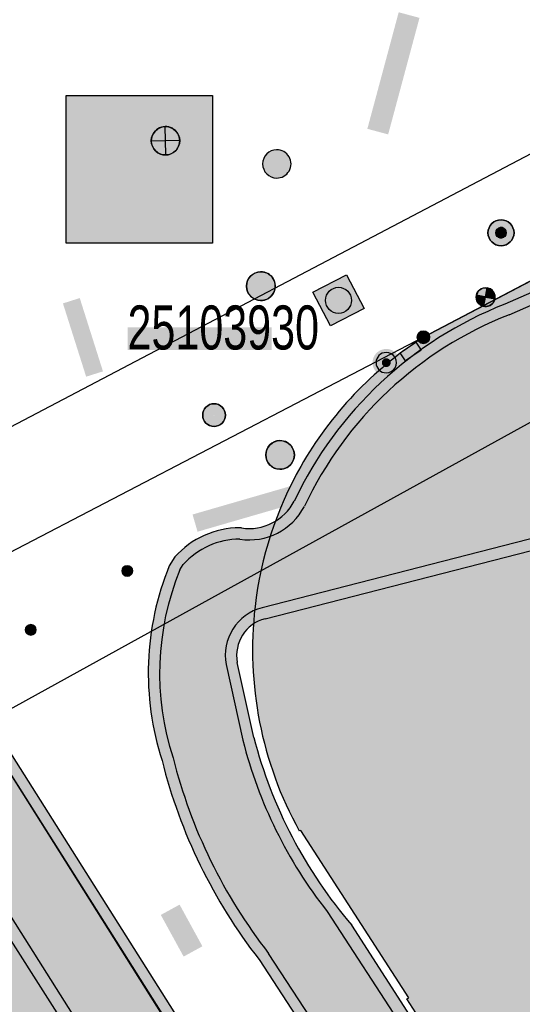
# Model space of a CAD drawing. Header units: metres. Extents: x 2695560 to 2696939, y 1260491 to 1262050.
# Tile 873 of 1005: x 2696329 to 2696342, y 1261561 to 1261587. Entities that reach past the tile are written whole.
import ezdxf

# ---------------------------------------------------------------- set-up
doc = ezdxf.new("R2010")
doc.units = ezdxf.units.M
doc.linetypes.add('AUSGEZOGEN', pattern=[0])
for name, color, linetype in [('XR$1$AV_Flächen (EO)', 7, 'AUSGEZOGEN'), ('XR$1$AV_Gebäudeflächen (BB)', 7, 'AUSGEZOGEN'), ('XR$1$AV_Gebäudeflächen ut.', 7, 'AUSGEZOGEN'), ('XR$1$AV_Grenzpunkte', 7, 'AUSGEZOGEN'), ('XR$1$AV_Höhenfixpunkt-Nr.', 7, 'AUSGEZOGEN'), ('XR$1$AV_Höhenfixpunkte', 7, 'AUSGEZOGEN'), ('XR$1$AV_Linien (BB)', 7, 'AUSGEZOGEN'), ('XR$1$AV_Linien (EO)', 7, 'AUSGEZOGEN'), ('XR$1$AW_LK_Schachtdeckel', 24, 'AUSGEZOGEN'), ('XR$1$EW_LK_Bauwerk', 1, 'AUSGEZOGEN'), ('XR$1$EW_LK_Bauwerk_FL_Linie_Punkt', 1, 'AUSGEZOGEN'), ('XR$1$EW_LK_Knoten', 1, 'AUSGEZOGEN'), ('XR$1$FM_LK_SW_TRASSEKNOTEN', 94, 'AUSGEZOGEN'), ('XR$1$Liegenschaftsgrenzen', 7, 'AUSGEZOGEN'), ('XR$1$PFAV', 255, 'AUSGEZOGEN'), ('XR$1$PFAW', 255, 'AUSGEZOGEN'), ('XR$1$PFEW', 255, 'AUSGEZOGEN'), ('XR$1$PFWFM', 255, 'AUSGEZOGEN'), ('XR$1$RAEW', 8, 'AUSGEZOGEN'), ('XR$1$RP_Abstandslinie', 7, 'AUSGEZOGEN')]:
    doc.layers.add(name, color=color, linetype=linetype)
doc.styles.add('ARIAL', font='arial.ttf')

# ---------------------------------------------------------------- blocks, each defined once
blk = doc.blocks.new('COMPLEXOBJECT_54')
at = {"layer": 'XR$1$AV_Linien (BB)', "color": 7, "linetype": 'AUSGEZOGEN', "transparency": 33554687}
blk.add_lwpolyline([(6341.692, 11556.149), (6338.445, 11561.198), (6338.495, 11561.23), (6335.648, 11565.644), (6335.601, 11565.638)], dxfattribs=at)
for centre, radius, start, end in [((6344.121, 11570.451), 9.748, 122.5234, 150.4248), ((6344.128, 11570.451), 9.754, 150.4479, 173.4913), ((6344.244, 11570.412), 9.874, 173.3391, 208.9119)]:
    blk.add_arc(centre, radius, start, end, dxfattribs=at)
blk = doc.blocks.new('COMPLEXOBJECT_578')
at = {"layer": 'XR$1$AV_Linien (BB)', "color": 7, "linetype": 'AUSGEZOGEN', "transparency": 33554687}
blk.add_line((6315.915, 11569.97), (6344.025, 11584.732), dxfattribs=at)
blk = doc.blocks.new('COMPLEXOBJECT_850')
at = {"layer": 'XR$1$AV_Flächen (EO)', "color": 7, "linetype": 'AUSGEZOGEN', "transparency": 33554687}
for p, q in [((6334.08, 11573.635), (6334.034, 11573.639)), ((6332.318, 11572.871), (6332.172, 11572.638)), ((6334.405, 11568.103), (6333.968, 11570.083))]:
    blk.add_line(p, q, dxfattribs=at)
for points in [[(6334.7, 11571.237), (6348.384, 11574.746), (6348.13, 11575.74), (6347.239, 11575.788), (6347.195, 11575.939), (6348.004, 11576.173), (6346.423, 11582.312), (6343.927, 11580.814), (6341.031, 11579.546)], [(6342.395, 11554.558), (6342.566, 11554.682), (6342.712, 11554.479), (6343.977, 11555.39), (6343.339, 11556.379), (6341.437, 11556.234), (6336.993, 11563.144)], [(6334.542, 11562.237), (6339.289, 11554.951), (6339.28, 11554.83)]]:
    blk.add_lwpolyline(points, dxfattribs=at)
for centre, radius, start, end in [((6344.824, 11569.92), 10.346, 111.5047, 154.6848), ((6334.282, 11574.959), 1.339, 261.3433, 332.6731), ((6334.041, 11571.322), 2.317, 90.1804, 138.0416), ((6339.14, 11569.801), 7.523, 157.8497, 197.8768), ((6334.949, 11570.27), 0.999, 104.4605, 190.7643), ((6346.3, 11571.156), 12.281, 194.3951, 220.7232), ((6345.761, 11570.959), 14.211, 194.1204, 217.8613)]:
    blk.add_arc(centre, radius, start, end, dxfattribs=at)
blk = doc.blocks.new('COMPLEXOBJECT_856')
at = {"layer": 'XR$1$AV_Flächen (EO)', "color": 7, "linetype": 'AUSGEZOGEN', "transparency": 33554687}
blk.add_lwpolyline([(6318.88, 11577.1), (6324.012, 11568.978), (6334.508, 11552.487), (6334.679, 11551.498), (6330.78, 11548.739), (6330.515, 11548.482)], dxfattribs=at)
blk = doc.blocks.new('COMPLEXOBJECT_1078')
at = {"layer": 'XR$1$AV_Linien (EO)', "color": 7, "linetype": 'AUSGEZOGEN', "transparency": 33554687}
for p, q in [((6332.449, 11572.525), (6332.541, 11572.671)), ((6333.673, 11570.027), (6334.114, 11568.029)), ((6336.34, 11563.507), (6341.186, 11556.07)), ((6339.54, 11555.115), (6334.793, 11562.4))]:
    blk.add_line(p, q, dxfattribs=at)
blk.add_lwpolyline([(6341.141, 11579.266), (6344.082, 11580.556), (6346.233, 11581.848), (6347.641, 11576.38), (6346.822, 11576.144), (6347.011, 11575.499), (6347.894, 11575.453), (6348.02, 11574.963), (6334.625, 11571.528)], dxfattribs=at)
for centre, radius, start, end in [((6344.819, 11569.924), 10.04, 111.4901, 154.7547), ((6334.284, 11574.956), 1.636, 261.2572, 332.7042), ((6334.042, 11571.32), 2.019, 90.1855, 137.9954), ((6339.145, 11569.801), 7.229, 157.8677, 198.0217), ((6334.951, 11570.269), 1.301, 104.5208, 190.7099), ((6345.814, 11570.98), 12.066, 194.154, 218.2644), ((6345.81, 11570.977), 13.962, 194.1471, 217.9042)]:
    blk.add_arc(centre, radius, start, end, dxfattribs=at)
blk = doc.blocks.new('COMPLEXOBJECT_1080')
at = {"layer": 'XR$1$AV_Linien (EO)', "color": 7, "linetype": 'AUSGEZOGEN', "transparency": 33554687}
blk.add_lwpolyline([(6330.681, 11548.224), (6330.954, 11548.494), (6335.006, 11551.362), (6334.793, 11552.597), (6322.504, 11572.062), (6319.875, 11576.226)], dxfattribs=at)
blk = doc.blocks.new('COMPLEXOBJECT_1412')
at = {"layer": 'XR$1$Liegenschaftsgrenzen', "color": 7, "linetype": 'AUSGEZOGEN', "transparency": 33554687}
blk.add_lwpolyline([(6355.58, 11587.43), (6346.54, 11582.7), (6338.88, 11578.67), (6325.194, 11571.542)], dxfattribs=at)
blk = doc.blocks.new('BAV15')
at = {"layer": 'XR$1$PFAV', "transparency": 33554687}
blk.add_hatch(color=7, dxfattribs=at).paths.add_polyline_path([(0.5, 0), (0.49, 0.101), (0.459, 0.197), (0.41, 0.286), (0.344, 0.362), (0.264, 0.424), (0.174, 0.469), (0.076, 0.494), (-0.025, 0.499), (-0.125, 0.484), (-0.22, 0.449), (-0.306, 0.395), (-0.379, 0.326), (-0.437, 0.243), (-0.477, 0.15), (-0.497, 0.051), (-0.497, -0.051), (-0.477, -0.15), (-0.437, -0.243), (-0.379, -0.326), (-0.306, -0.395), (-0.22, -0.449), (-0.125, -0.484), (-0.025, -0.499), (0.076, -0.494), (0.174, -0.469), (0.264, -0.424), (0.344, -0.362), (0.41, -0.286), (0.459, -0.197), (0.49, -0.101)])
at = {"color": 7, "transparency": 33554687}
for start, end in [(90, 270), (270, 90)]:
    blk.add_arc((0, 0), 0.5, start, end, dxfattribs=at)
at = {"layer": 'XR$1$PFAV', "transparency": 33554687}
blk.add_circle((0, 0), 0.5, dxfattribs=at)
blk = doc.blocks.new('BWAV6')
at = {"true_color": 0x000000, "transparency": 33554687}
blk.add_hatch(color=18, dxfattribs=at).paths.add_polyline_path([(0.217, 0), (0.213, 0.044), (0.199, 0.086), (0.178, 0.124), (0.15, 0.157), (0.115, 0.184), (0.075, 0.203), (0.033, 0.214), (-0.011, 0.217), (-0.054, 0.21), (-0.096, 0.195), (-0.133, 0.172), (-0.165, 0.141), (-0.19, 0.105), (-0.207, 0.065), (-0.216, 0.022), (-0.216, -0.022), (-0.207, -0.065), (-0.19, -0.105), (-0.165, -0.141), (-0.133, -0.172), (-0.096, -0.195), (-0.054, -0.21), (-0.011, -0.217), (0.033, -0.214), (0.075, -0.203), (0.115, -0.184), (0.15, -0.157), (0.178, -0.124), (0.199, -0.086), (0.213, -0.044)])
at = {"layer": 'XR$1$PFAV', "transparency": 33554687}
blk.add_hatch(color=7, dxfattribs=at).paths.add_polyline_path([(-0.014, 0.67), (-0.081, 0.665), (-0.147, 0.654), (-0.211, 0.636), (-0.274, 0.612), (-0.333, 0.581), (-0.39, 0.545), (-0.442, 0.503), (-0.49, 0.457), (-0.533, 0.405), (-0.571, 0.35), (-0.603, 0.291), (-0.629, 0.23), (-0.649, 0.166), (-0.662, 0.1), (-0.669, 0.033), (-0.669, -0.033), (-0.662, -0.1), (-0.649, -0.166), (-0.629, -0.23), (-0.603, -0.291), (-0.571, -0.35), (-0.533, -0.405), (-0.49, -0.457), (-0.442, -0.503), (-0.39, -0.545), (-0.333, -0.581), (-0.274, -0.612), (-0.211, -0.636), (-0.147, -0.654), (-0.081, -0.665), (-0.014, -0.67), (0.055, -0.668), (0.123, -0.659), (0.19, -0.643), (0.255, -0.62), (0.317, -0.59), (0.376, -0.555), (0.431, -0.513), (0.481, -0.466), (0.526, -0.415), (0.566, -0.359), (0.6, -0.299), (0.627, -0.236), (0.648, -0.17), (0.662, -0.103), (0.669, -0.034), (0.669, 0.034), (0.662, 0.103), (0.648, 0.17), (0.627, 0.236), (0.6, 0.299), (0.566, 0.359), (0.526, 0.415), (0.481, 0.466), (0.431, 0.513), (0.376, 0.555), (0.317, 0.59), (0.255, 0.62), (0.19, 0.643), (0.123, 0.659), (0.055, 0.668)])
at = {"color": 7, "transparency": 33554687}
for start, end in [(91.1948, 268.8052), (268.8052, 91.1948)]:
    blk.add_arc((0, 0), 0.5, start, end, dxfattribs=at)
blk = doc.blocks.new('COMPLEXOBJECT_1452')
at = {"layer": 'XR$1$RP_Abstandslinie', "color": 7, "linetype": 'AUSGEZOGEN', "transparency": 33554687}
blk.add_lwpolyline([(6354.15, 11583.29), (6333.29, 11571.78), (6312.28, 11560.19)], dxfattribs=at)
blk = doc.blocks.new('BAW2087')
at = {"lineweight": 25, "true_color": 0x000000, "transparency": 33554687}
h = blk.add_hatch(color=18, dxfattribs=at)
h.paths.add_polyline_path([(-0.5, 0.5), (-0.5, -0.5), (0.5, -0.5), (0.5, 0.5)])
h.paths.add_polyline_path([(0.337, -0.069), (0.316, -0.136), (0.282, -0.196), (0.237, -0.249), (0.182, -0.292), (0.119, -0.322), (0.052, -0.34), (-0.017, -0.343), (-0.086, -0.333), (-0.151, -0.309), (-0.21, -0.272), (-0.261, -0.224), (-0.301, -0.167), (-0.328, -0.103), (-0.342, -0.035), (-0.342, 0.035), (-0.328, 0.103), (-0.301, 0.167), (-0.261, 0.224), (-0.21, 0.272), (-0.151, 0.309), (-0.086, 0.333), (-0.017, 0.343), (0.052, 0.34), (0.119, 0.322), (0.182, 0.292), (0.237, 0.249), (0.282, 0.196), (0.316, 0.136), (0.337, 0.069), (0.344, 0)], flags=16)
at = {"layer": 'XR$1$PFAW', "lineweight": 25, "transparency": 33554687}
blk.add_hatch(color=7, dxfattribs=at).paths.add_polyline_path([(0.344, 0), (0.337, 0.069), (0.316, 0.136), (0.282, 0.196), (0.237, 0.249), (0.182, 0.292), (0.119, 0.322), (0.052, 0.34), (-0.017, 0.343), (-0.086, 0.333), (-0.151, 0.309), (-0.21, 0.272), (-0.261, 0.224), (-0.301, 0.167), (-0.328, 0.103), (-0.342, 0.035), (-0.342, -0.035), (-0.328, -0.103), (-0.301, -0.167), (-0.261, -0.224), (-0.21, -0.272), (-0.151, -0.309), (-0.086, -0.333), (-0.017, -0.343), (0.052, -0.34), (0.119, -0.322), (0.182, -0.292), (0.237, -0.249), (0.282, -0.196), (0.316, -0.136), (0.337, -0.069)])
at = {"lineweight": 25, "transparency": 33554687}
for p, q in [((-0.5, 0.5, 0.993), (0.5, 0.5, 0.993)), ((-0.5, -0.5, 0.993), (-0.5, 0.5, 0.993)), ((0.5, 0.5, 0.993), (0.5, -0.5, 0.993)), ((0.5, -0.5, 0.993), (-0.5, -0.5, 0.993))]:
    blk.add_line(p, q, dxfattribs=at)
blk.add_circle((0, 0), 0.344, dxfattribs=at)
at = {"layer": 'XR$1$PFAW', "lineweight": 25, "transparency": 33554687}
blk.add_line((-0.5, 0.5), (0.5, 0.5), dxfattribs=at)
at = {"layer": 'XR$1$PFAW', "color": 31, "lineweight": 25, "transparency": 33554687}
for p, q in [((-0.5, -0.5), (-0.5, 0.5)), ((0.5, 0.5), (0.5, -0.5)), ((0.5, -0.5), (-0.5, -0.5))]:
    blk.add_line(p, q, dxfattribs=at)
at = {"layer": 'XR$1$PFAW', "lineweight": 25, "transparency": 33554687}
blk.add_circle((0, 0), 0.344, dxfattribs=at)
blk = doc.blocks.new('BAW2088')
at = {"layer": 'XR$1$PFAW', "transparency": 33554687}
blk.add_hatch(color=253, dxfattribs=at).paths.add_polyline_path([(0.51, 0), (0.5, 0.101), (0.47, 0.197), (0.421, 0.286), (0.355, 0.362), (0.275, 0.424), (0.184, 0.469), (0.086, 0.494), (-0.015, 0.499), (-0.115, 0.484), (-0.21, 0.449), (-0.296, 0.395), (-0.369, 0.326), (-0.427, 0.243), (-0.467, 0.15), (-0.487, 0.051), (-0.487, -0.051), (-0.467, -0.15), (-0.427, -0.243), (-0.369, -0.326), (-0.296, -0.395), (-0.21, -0.449), (-0.115, -0.484), (-0.015, -0.499), (0.086, -0.494), (0.184, -0.469), (0.275, -0.424), (0.355, -0.362), (0.421, -0.286), (0.47, -0.197), (0.5, -0.101)])
at = {"transparency": 33554687}
for start, end in [(91.1948, 268.8052), (268.8052, 91.1948)]:
    blk.add_arc((0.01, 0), 0.5, start, end, dxfattribs=at)
at = {"layer": 'XR$1$PFAW', "transparency": 33554687}
blk.add_circle((0.01, 0), 0.5, dxfattribs=at)
blk = doc.blocks.new('BEW15')
at = {"layer": 'XR$1$PFEW', "transparency": 33554687}
h = blk.add_hatch(color=7, dxfattribs=at)
h.paths.add_polyline_path([(-0.5, 0), (-0.497, -0.05), (-0.489, -0.1), (-0.477, -0.15), (-0.459, -0.197), (-0.437, -0.242), (-0.41, -0.285), (-0.379, -0.326), (-0.344, -0.362), (-0.306, -0.395), (-0.264, -0.424), (-0.22, -0.449), (-0.173, -0.469), (-0.125, -0.484), (-0.075, -0.494), (-0.025, -0.499), (0.026, -0.499), (0.076, -0.494), (0.126, -0.484), (0.174, -0.469), (0.22, -0.449), (0.265, -0.424), (0.306, -0.395), (0.345, -0.362), (0.38, -0.326), (0.411, -0.285), (0.437, -0.242), (0.46, -0.197), (0.477, -0.15), (0.49, -0.1), (0.498, -0.05), (0.5, 0), (0.498, 0.051), (0.49, 0.101), (0.477, 0.15), (0.46, 0.197), (0.437, 0.243), (0.411, 0.286), (0.38, 0.326), (0.345, 0.363), (0.306, 0.396), (0.265, 0.424), (0.22, 0.449), (0.174, 0.469), (0.126, 0.484), (0.076, 0.494), (0.026, 0.5), (-0.025, 0.5), (-0.075, 0.494), (-0.125, 0.484), (-0.173, 0.469), (-0.22, 0.449), (-0.264, 0.424), (-0.306, 0.396), (-0.344, 0.363), (-0.379, 0.326), (-0.41, 0.286), (-0.437, 0.243), (-0.459, 0.197), (-0.477, 0.15), (-0.489, 0.101), (-0.497, 0.051)])
h.paths.add_polyline_path([(0.01, 0.001), (0.01, 0), (0.01, -0.001), (0.01, -0.002), (0.01, -0.003), (0.009, -0.004), (0.009, -0.005), (0.009, -0.006), (0.008, -0.006), (0.007, -0.007), (0.006, -0.008), (0.006, -0.008), (0.005, -0.009), (0.004, -0.009), (0.003, -0.01), (0.002, -0.01), (0.001, -0.01), (0, -0.01), (-0.001, -0.01), (-0.002, -0.01), (-0.003, -0.009), (-0.004, -0.009), (-0.005, -0.008), (-0.006, -0.008), (-0.007, -0.007), (-0.007, -0.006), (-0.008, -0.006), (-0.008, -0.005), (-0.009, -0.004), (-0.009, -0.003), (-0.009, -0.002), (-0.01, -0.001), (-0.01, 0), (-0.01, 0.001), (-0.009, 0.002), (-0.009, 0.003), (-0.009, 0.004), (-0.008, 0.005), (-0.008, 0.006), (-0.007, 0.007), (-0.007, 0.007), (-0.006, 0.008), (-0.005, 0.009), (-0.004, 0.009), (-0.003, 0.01), (-0.002, 0.01), (-0.001, 0.01), (0, 0.01), (0.001, 0.01), (0.002, 0.01), (0.003, 0.01), (0.004, 0.01), (0.005, 0.009), (0.006, 0.009), (0.006, 0.008), (0.007, 0.007), (0.008, 0.007), (0.009, 0.006), (0.009, 0.005), (0.009, 0.004), (0.01, 0.003), (0.01, 0.002)], flags=16)
at = {"color": 1, "transparency": 33554687}
for start, end in [(0, 180), (180, 0)]:
    blk.add_arc((0, 0), 0.5, start, end, dxfattribs=at)
at = {"layer": 'XR$1$PFEW', "transparency": 33554687}
blk.add_circle((0, 0), 0.5, dxfattribs=at)
blk = doc.blocks.new('BEWLP2574')
at = {"layer": 'XR$1$PFEW', "transparency": 33554687}
blk.add_hatch(color=7, dxfattribs=at).paths.add_polyline_path([(-0.5, 0), (-0.497, -0.051), (-0.489, -0.101), (-0.477, -0.15), (-0.459, -0.198), (-0.437, -0.243), (-0.41, -0.286), (-0.379, -0.326), (-0.344, -0.363), (-0.306, -0.396), (-0.264, -0.425), (-0.22, -0.449), (-0.173, -0.469), (-0.125, -0.485), (-0.075, -0.495), (-0.025, -0.5), (0.026, -0.5), (0.076, -0.495), (0.126, -0.485), (0.174, -0.469), (0.221, -0.449), (0.265, -0.425), (0.306, -0.396), (0.345, -0.363), (0.38, -0.326), (0.411, -0.286), (0.437, -0.243), (0.46, -0.198), (0.477, -0.15), (0.49, -0.101), (0.498, -0.051), (0.5, 0), (0.498, 0.05), (0.49, 0.1), (0.477, 0.149), (0.46, 0.197), (0.437, 0.242), (0.411, 0.285), (0.38, 0.325), (0.345, 0.362), (0.306, 0.395), (0.265, 0.424), (0.221, 0.448), (0.174, 0.468), (0.126, 0.484), (0.076, 0.494), (0.026, 0.499), (-0.025, 0.499), (-0.075, 0.494), (-0.125, 0.484), (-0.173, 0.468), (-0.22, 0.448), (-0.264, 0.424), (-0.306, 0.395), (-0.344, 0.362), (-0.379, 0.325), (-0.41, 0.285), (-0.437, 0.242), (-0.459, 0.197), (-0.477, 0.149), (-0.489, 0.1), (-0.497, 0.05)])
at = {"color": 1, "transparency": 33554687}
for start, end in [(90, 180), (0, 90), (180, 270), (270, 0)]:
    blk.add_arc((0, 0), 0.5, start, end, dxfattribs=at)
at = {"layer": 'XR$1$PFEW', "transparency": 33554687}
blk.add_circle((0, 0), 0.5, dxfattribs=at)
blk = doc.blocks.new('BEWLP2561')
at = {"layer": 'XR$1$PFEW', "transparency": 33554687}
blk.add_hatch(color=7, dxfattribs=at).paths.add_polyline_path([(0.488, 0), (0.478, 0.101), (0.448, 0.197), (0.399, 0.286), (0.333, 0.362), (0.253, 0.424), (0.162, 0.469), (0.064, 0.494), (-0.037, 0.499), (-0.137, 0.484), (-0.232, 0.449), (-0.318, 0.395), (-0.391, 0.326), (-0.449, 0.243), (-0.489, 0.15), (-0.509, 0.051), (-0.509, -0.051), (-0.489, -0.15), (-0.449, -0.243), (-0.391, -0.326), (-0.318, -0.395), (-0.232, -0.449), (-0.137, -0.484), (-0.037, -0.499), (0.064, -0.494), (0.162, -0.469), (0.253, -0.424), (0.333, -0.362), (0.399, -0.286), (0.448, -0.197), (0.478, -0.101)])
at = {"layer": 'XR$1$RAEW', "transparency": 33554687}
for points in [[(-0.324, -0.38), (-0.009, 0.003), (-0.38, 0.325), (-0.396, 0.305), (-0.411, 0.285), (-0.425, 0.263), (-0.438, 0.242), (-0.449, 0.219), (-0.46, 0.196), (-0.469, 0.172), (-0.477, 0.148), (-0.484, 0.124), (-0.49, 0.099), (-0.494, 0.074), (-0.497, 0.049), (-0.499, 0.024), (-0.5, -0.001), (-0.499, -0.027), (-0.497, -0.052), (-0.494, -0.077), (-0.489, -0.102), (-0.484, -0.127), (-0.477, -0.151), (-0.468, -0.175), (-0.459, -0.198), (-0.448, -0.221), (-0.436, -0.244), (-0.423, -0.266), (-0.409, -0.287), (-0.394, -0.307), (-0.378, -0.327), (-0.361, -0.346), (-0.343, -0.363)], [(0.306, 0.386), (0, 0), (0.381, -0.325), (0.397, -0.305), (0.411, -0.284), (0.425, -0.262), (0.438, -0.24), (0.449, -0.217), (0.459, -0.193), (0.468, -0.169), (0.476, -0.144), (0.483, -0.12), (0.488, -0.094), (0.492, -0.069), (0.494, -0.043), (0.495, -0.018), (0.495, 0.008), (0.494, 0.034), (0.491, 0.059), (0.487, 0.084), (0.482, 0.11), (0.475, 0.134), (0.468, 0.159), (0.459, 0.183), (0.448, 0.206), (0.437, 0.229), (0.424, 0.252), (0.41, 0.273), (0.395, 0.294), (0.379, 0.314), (0.362, 0.334), (0.345, 0.352), (0.326, 0.37)]]:
    blk.add_hatch(color=1, dxfattribs=at).paths.add_polyline_path(points)
at = {"color": 1, "transparency": 33554687}
for p, q in [((0.381, -0.325), (-0.38, 0.325)), ((-0.324, -0.38), (0.306, 0.386))]:
    blk.add_line(p, q, dxfattribs=at)
for start, end in [(91.3809, 268.6191), (268.6191, 91.3809)]:
    blk.add_arc((0, 0), 0.5, start, end, dxfattribs=at)
at = {"layer": 'XR$1$PFEW', "transparency": 33554687}
blk.add_circle((-0.012, 0, -0.993), 0.5, dxfattribs=at)
at = {"layer": 'XR$1$RAEW', "color": 1, "transparency": 33554687}
for points in [[(-0.324, -0.38), (-0.009, 0.003), (-0.38, 0.325)], [(0.306, 0.386), (0, 0), (0.381, -0.325)]]:
    blk.add_lwpolyline(points, dxfattribs=at)
for centre, start, end in [((0, 0), 139.4821, 229.5111), ((-0.004, -0.006), 320.3659, 51.6348)]:
    blk.add_arc(centre, 0.5, start, end, dxfattribs=at)
blk = doc.blocks.new('BEWLP2549_S')
at = {"layer": 'XR$1$PFEW', "transparency": 33554687}
blk.add_hatch(color=7, dxfattribs=at).paths.add_polyline_path([(0.5, 0), (0.49, 0.101), (0.459, 0.197), (0.41, 0.286), (0.344, 0.362), (0.264, 0.424), (0.174, 0.469), (0.076, 0.494), (-0.025, 0.499), (-0.125, 0.484), (-0.22, 0.449), (-0.306, 0.395), (-0.379, 0.326), (-0.437, 0.243), (-0.477, 0.15), (-0.497, 0.051), (-0.497, -0.051), (-0.477, -0.15), (-0.437, -0.243), (-0.379, -0.326), (-0.306, -0.395), (-0.22, -0.449), (-0.125, -0.484), (-0.025, -0.499), (0.076, -0.494), (0.174, -0.469), (0.264, -0.424), (0.344, -0.362), (0.41, -0.286), (0.459, -0.197), (0.49, -0.101)])
at = {"color": 1, "transparency": 33554687}
for p, q in [((0.354, -0.354), (-0.354, 0.354)), ((-0.354, -0.354), (0.354, 0.354))]:
    blk.add_line(p, q, dxfattribs=at)
for start, end in [(91.3809, 268.6191), (268.6191, 91.3809)]:
    blk.add_arc((0, 0), 0.5, start, end, dxfattribs=at)
at = {"layer": 'XR$1$PFEW', "transparency": 33554687}
blk.add_circle((0, 0), 0.5, dxfattribs=at)
blk = doc.blocks.new('BEW957')
at = {"layer": 'XR$1$RAEW', "transparency": 33554687}
blk.add_hatch(color=1, dxfattribs=at).paths.add_polyline_path([(-0.5, 0), (-0.497, -0.051), (-0.49, -0.101), (-0.477, -0.15), (-0.459, -0.197), (-0.437, -0.243), (-0.41, -0.286), (-0.379, -0.326), (-0.344, -0.362), (-0.306, -0.395), (-0.264, -0.424), (-0.22, -0.449), (-0.174, -0.469), (-0.125, -0.484), (-0.076, -0.494), (-0.025, -0.499), (0.025, -0.499), (0.076, -0.494), (0.125, -0.484), (0.174, -0.469), (0.22, -0.449), (0.264, -0.424), (0.306, -0.395), (0.344, -0.362), (0.379, -0.326), (0.41, -0.286), (0.437, -0.243), (0.459, -0.197), (0.477, -0.15), (0.49, -0.101), (0.497, -0.051), (0.5, 0), (0.497, 0.051), (0.49, 0.101), (0.477, 0.15), (0.459, 0.197), (0.437, 0.243), (0.41, 0.286), (0.379, 0.326), (0.344, 0.362), (0.306, 0.395), (0.264, 0.424), (0.22, 0.449), (0.174, 0.469), (0.125, 0.484), (0.076, 0.494), (0.025, 0.499), (-0.025, 0.499), (-0.076, 0.494), (-0.125, 0.484), (-0.174, 0.469), (-0.22, 0.449), (-0.264, 0.424), (-0.306, 0.395), (-0.344, 0.362), (-0.379, 0.326), (-0.41, 0.286), (-0.437, 0.243), (-0.459, 0.197), (-0.477, 0.15), (-0.49, 0.101), (-0.497, 0.051)])
at = {"color": 1, "transparency": 33554687}
for start, end in [(90, 180), (180, 270), (0, 90), (270, 0)]:
    blk.add_arc((0, 0), 0.5, start, end, dxfattribs=at)
at = {"layer": 'XR$1$RAEW', "color": 1, "transparency": 33554687}
blk.add_circle((0, 0), 0.5, dxfattribs=at)
blk = doc.blocks.new('BEWLP2514')
at = {"layer": 'XR$1$PFEW', "transparency": 33554687}
blk.add_hatch(color=7, dxfattribs=at).paths.add_polyline_path([(0.5, 0), (-0.5, 0), (-0.5, -0.5), (0.5, -0.5)])
at = {"color": 1, "transparency": 33554687}
blk.add_lwpolyline([(-0.5, 0), (0.5, 0), (0.5, -0.5), (-0.5, -0.5), (-0.5, 0)], close=True, dxfattribs=at)
at = {"layer": 'XR$1$PFEW', "transparency": 33554687}
for p, q in [((-0.5, -0.5), (-0.5, 0)), ((-0.5, 0), (0.5, 0)), ((0.5, 0), (0.5, -0.5)), ((0.5, -0.5), (-0.5, -0.5))]:
    blk.add_line(p, q, dxfattribs=at)
blk = doc.blocks.new('BWFM2')
at = {"layer": 'XR$1$PFWFM', "transparency": 33554687}
blk.add_hatch(color=7, dxfattribs=at).paths.add_polyline_path([(0, 0.5), (-0.05, 0.496), (-0.099, 0.488), (-0.147, 0.474), (-0.194, 0.456), (-0.238, 0.434), (-0.28, 0.407), (-0.32, 0.376), (-0.355, 0.341), (-0.388, 0.303), (-0.416, 0.261), (-0.44, 0.217), (-0.459, 0.171), (-0.474, 0.124), (-0.484, 0.075), (-0.489, 0.025), (-0.489, -0.025), (-0.484, -0.075), (-0.474, -0.124), (-0.459, -0.171), (-0.44, -0.217), (-0.416, -0.261), (-0.388, -0.303), (-0.355, -0.341), (-0.32, -0.376), (-0.28, -0.407), (-0.238, -0.434), (-0.194, -0.456), (-0.147, -0.474), (-0.099, -0.488), (-0.05, -0.496), (0, -0.5), (0.051, -0.498), (0.102, -0.492), (0.152, -0.48), (0.2, -0.462), (0.247, -0.441), (0.291, -0.414), (0.332, -0.383), (0.369, -0.348), (0.403, -0.309), (0.433, -0.268), (0.458, -0.223), (0.478, -0.176), (0.494, -0.127), (0.505, -0.077), (0.51, -0.026), (0.51, 0.026), (0.505, 0.077), (0.494, 0.127), (0.478, 0.176), (0.458, 0.223), (0.433, 0.268), (0.403, 0.309), (0.369, 0.348), (0.332, 0.383), (0.291, 0.414), (0.247, 0.441), (0.2, 0.462), (0.152, 0.48), (0.102, 0.492), (0.051, 0.498)])
at = {"color": 94, "transparency": 33554687}
for start, end in [(91.1948, 268.8052), (268.8052, 91.1948)]:
    blk.add_arc((0.01, 0), 0.5, start, end, dxfattribs=at)

msp = doc.modelspace()

# ---------------------------------------------------------------- hatches: boundary and pattern name
at = {"transparency": 33554687}
for points in [[(2696338.371, 1261583.986), (2696338.92, 1261583.838), (2696339.747, 1261586.916), (2696339.198, 1261587.064)], [(2696330.421, 1261584.863), (2696330.421, 1261580.962), (2696334.284, 1261580.962), (2696334.284, 1261584.863)], [(2696330.778, 1261579.516), (2696330.334, 1261579.375), (2696330.947, 1261577.44), (2696331.391, 1261577.58)], [(2696332.039, 1261578.745), (2696332.039, 1261578.142), (2696335.842, 1261578.142), (2696335.842, 1261578.745)], [(2696333.756, 1261573.8), (2696333.888, 1261573.346), (2696336.579, 1261574.126), (2696336.448, 1261574.58)], [(2696333.414, 1261563.497), (2696332.918, 1261563.225), (2696333.52, 1261562.125), (2696334.016, 1261562.397)]]:
    msp.add_hatch(color=7, dxfattribs=at).paths.add_polyline_path(points)
at = {"layer": 'XR$1$AV_Gebäudeflächen (BB)', "true_color": 0xd2d2d2, "transparency": 33554687}
msp.add_hatch(color=254, dxfattribs=at).paths.add_polyline_path([(2696339.85, 1261578.48), (2696339.722, 1261578.397), (2696339.594, 1261578.311), (2696339.469, 1261578.224), (2696339.344, 1261578.135), (2696339.221, 1261578.043), (2696339.1, 1261577.95), (2696338.98, 1261577.855), (2696338.861, 1261577.758), (2696338.744, 1261577.659), (2696338.629, 1261577.559), (2696338.515, 1261577.456), (2696338.403, 1261577.352), (2696338.292, 1261577.246), (2696338.183, 1261577.139), (2696338.076, 1261577.029), (2696337.971, 1261576.918), (2696337.867, 1261576.806), (2696337.765, 1261576.691), (2696337.665, 1261576.575), (2696337.567, 1261576.458), (2696337.47, 1261576.339), (2696337.376, 1261576.219), (2696337.283, 1261576.097), (2696337.192, 1261575.973), (2696337.103, 1261575.849), (2696337.017, 1261575.722), (2696336.932, 1261575.595), (2696336.849, 1261575.466), (2696336.768, 1261575.336), (2696336.69, 1261575.205), (2696336.613, 1261575.072), (2696336.551, 1261574.962), (2696336.491, 1261574.85), (2696336.432, 1261574.738), (2696336.375, 1261574.625), (2696336.319, 1261574.512), (2696336.265, 1261574.398), (2696336.212, 1261574.283), (2696336.16, 1261574.167), (2696336.11, 1261574.051), (2696336.062, 1261573.934), (2696336.015, 1261573.816), (2696335.97, 1261573.698), (2696335.926, 1261573.58), (2696335.884, 1261573.46), (2696335.843, 1261573.34), (2696335.804, 1261573.22), (2696335.766, 1261573.099), (2696335.73, 1261572.978), (2696335.696, 1261572.856), (2696335.663, 1261572.734), (2696335.631, 1261572.611), (2696335.602, 1261572.488), (2696335.574, 1261572.365), (2696335.547, 1261572.241), (2696335.522, 1261572.117), (2696335.499, 1261571.993), (2696335.477, 1261571.868), (2696335.457, 1261571.743), (2696335.439, 1261571.618), (2696335.422, 1261571.493), (2696335.407, 1261571.367), (2696335.386, 1261571.17), (2696335.369, 1261570.973), (2696335.356, 1261570.776), (2696335.347, 1261570.578), (2696335.342, 1261570.381), (2696335.34, 1261570.183), (2696335.343, 1261569.985), (2696335.35, 1261569.788), (2696335.361, 1261569.59), (2696335.375, 1261569.393), (2696335.394, 1261569.196), (2696335.416, 1261569), (2696335.443, 1261568.804), (2696335.473, 1261568.608), (2696335.507, 1261568.414), (2696335.545, 1261568.22), (2696335.588, 1261568.026), (2696335.633, 1261567.834), (2696335.683, 1261567.643), (2696335.737, 1261567.452), (2696335.794, 1261567.263), (2696335.855, 1261567.075), (2696335.92, 1261566.888), (2696335.989, 1261566.703), (2696336.061, 1261566.519), (2696336.137, 1261566.336), (2696336.217, 1261566.155), (2696336.3, 1261565.976), (2696336.387, 1261565.798), (2696336.477, 1261565.622), (2696336.571, 1261565.448), (2696336.618, 1261565.454), (2696339.465, 1261561.04), (2696339.415, 1261561.008), (2696342.662, 1261555.959), (2696368.21, 1261561.866), (2696369.364, 1261562.132), (2696369.552, 1261562.176), (2696370.726, 1261562.447), (2696377.066, 1261563.913), (2696376.177, 1261567.623), (2696374.586, 1261574.395), (2696374.108, 1261574.283), (2696370.836, 1261588.291), (2696354.745, 1261584.522), (2696354.511, 1261584.457), (2696348.473, 1261582.778), (2696347.51, 1261582.51)])
at = {"layer": 'XR$1$AV_Gebäudeflächen ut.', "true_color": 0xf5f5f5, "transparency": 33554687}
for points in [[(2696338.108, 1261553.002), (2696326.418, 1261571.512), (2696320.898, 1261580.26), (2696306.122, 1261589.809), (2696302.009, 1261592.289), (2696301.848, 1261592.036), (2696300.849, 1261590.468), (2696300.761, 1261590.331), (2696304.213, 1261588.112), (2696315.653, 1261580.76), (2696315.808, 1261580.659), (2696315.961, 1261580.557), (2696316.114, 1261580.453), (2696316.265, 1261580.347), (2696316.415, 1261580.239), (2696316.564, 1261580.13), (2696316.712, 1261580.019), (2696316.858, 1261579.907), (2696317.003, 1261579.793), (2696317.147, 1261579.678), (2696317.29, 1261579.56), (2696317.431, 1261579.442), (2696317.571, 1261579.321), (2696317.71, 1261579.2), (2696317.848, 1261579.076), (2696317.984, 1261578.952), (2696318.118, 1261578.825), (2696318.252, 1261578.698), (2696318.383, 1261578.568), (2696318.514, 1261578.438), (2696318.643, 1261578.306), (2696318.77, 1261578.172), (2696318.896, 1261578.037), (2696319.021, 1261577.901), (2696319.144, 1261577.763), (2696319.266, 1261577.624), (2696319.386, 1261577.484), (2696319.504, 1261577.342), (2696319.621, 1261577.2), (2696319.736, 1261577.055), (2696319.85, 1261576.91), (2696324.982, 1261568.788), (2696335.478, 1261552.297), (2696335.649, 1261551.308), (2696331.75, 1261548.549), (2696331.485, 1261548.292), (2696331.651, 1261548.034), (2696332.399, 1261546.875), (2696332.567, 1261546.617), (2696333.183, 1261547.269), (2696338.832, 1261551.267), (2696338.672, 1261551.521), (2696337.985, 1261552.612), (2696337.834, 1261552.873)], [(2696331.53, 1261548.223), (2696331.981, 1261547.521), (2696335.271, 1261549.638), (2696336.18, 1261548.226), (2696335.184, 1261552.759), (2696324.982, 1261568.788), (2696319.85, 1261576.91), (2696319.736, 1261577.055), (2696319.621, 1261577.2), (2696319.504, 1261577.342), (2696319.386, 1261577.484), (2696319.266, 1261577.624), (2696319.144, 1261577.763), (2696319.021, 1261577.901), (2696318.896, 1261578.037), (2696318.77, 1261578.172), (2696318.643, 1261578.306), (2696318.514, 1261578.438), (2696318.383, 1261578.568), (2696318.252, 1261578.698), (2696318.118, 1261578.825), (2696317.984, 1261578.952), (2696317.848, 1261579.076), (2696317.71, 1261579.2), (2696317.571, 1261579.321), (2696317.431, 1261579.442), (2696317.29, 1261579.56), (2696317.147, 1261579.678), (2696317.003, 1261579.793), (2696316.858, 1261579.907), (2696316.712, 1261580.019), (2696316.564, 1261580.13), (2696316.415, 1261580.239), (2696316.265, 1261580.347), (2696316.114, 1261580.453), (2696315.961, 1261580.557), (2696315.808, 1261580.659), (2696315.653, 1261580.76), (2696300.761, 1261590.331), (2696298.527, 1261586.82), (2696297.075, 1261584.536), (2696303.85, 1261580.234), (2696305.248, 1261582.404), (2696313.08, 1261577.354), (2696314.884, 1261575.981), (2696316.452, 1261574.344), (2696331.281, 1261551.086), (2696331.335, 1261551.005), (2696331.386, 1261550.923), (2696331.434, 1261550.839), (2696331.48, 1261550.753), (2696331.522, 1261550.666), (2696331.562, 1261550.577), (2696331.599, 1261550.488), (2696331.632, 1261550.397), (2696331.663, 1261550.305), (2696331.69, 1261550.212), (2696331.715, 1261550.118), (2696331.736, 1261550.023), (2696331.754, 1261549.928), (2696331.769, 1261549.832), (2696331.78, 1261549.736), (2696331.789, 1261549.639), (2696331.794, 1261549.542), (2696331.796, 1261549.445), (2696331.795, 1261549.348), (2696331.79, 1261549.252), (2696331.782, 1261549.155), (2696331.771, 1261549.058), (2696331.757, 1261548.963), (2696331.74, 1261548.867), (2696331.719, 1261548.772), (2696331.695, 1261548.678), (2696331.668, 1261548.585), (2696331.638, 1261548.493), (2696331.605, 1261548.402), (2696331.569, 1261548.312)], [(2696337.834, 1261552.873), (2696337.996, 1261552.617), (2696338.672, 1261551.521), (2696338.832, 1261551.267), (2696340.325, 1261552.324), (2696340.329, 1261552.327), (2696340.333, 1261552.329), (2696340.338, 1261552.332), (2696340.342, 1261552.334), (2696340.347, 1261552.336), (2696340.351, 1261552.337), (2696340.356, 1261552.339), (2696340.361, 1261552.34), (2696340.366, 1261552.341), (2696340.371, 1261552.341), (2696340.376, 1261552.342), (2696340.38, 1261552.342), (2696340.385, 1261552.342), (2696340.39, 1261552.342), (2696340.395, 1261552.341), (2696340.4, 1261552.341), (2696340.405, 1261552.34), (2696340.41, 1261552.338), (2696340.414, 1261552.337), (2696340.419, 1261552.335), (2696340.424, 1261552.333), (2696340.428, 1261552.331), (2696340.432, 1261552.329), (2696340.437, 1261552.326), (2696340.441, 1261552.324), (2696340.445, 1261552.321), (2696340.449, 1261552.317), (2696340.452, 1261552.314), (2696340.456, 1261552.311), (2696340.459, 1261552.307), (2696340.462, 1261552.303), (2696340.794, 1261551.869), (2696341.612, 1261552.363), (2696341.616, 1261552.365), (2696341.62, 1261552.368), (2696341.625, 1261552.37), (2696341.629, 1261552.371), (2696341.634, 1261552.373), (2696341.638, 1261552.374), (2696341.643, 1261552.376), (2696341.648, 1261552.377), (2696341.653, 1261552.377), (2696341.657, 1261552.378), (2696341.662, 1261552.378), (2696341.667, 1261552.378), (2696341.672, 1261552.378), (2696341.676, 1261552.377), (2696341.681, 1261552.377), (2696341.686, 1261552.376), (2696341.691, 1261552.374), (2696341.695, 1261552.373), (2696341.7, 1261552.371), (2696341.704, 1261552.37), (2696341.709, 1261552.368), (2696341.713, 1261552.365), (2696341.717, 1261552.363), (2696341.721, 1261552.36), (2696341.725, 1261552.358), (2696341.729, 1261552.355), (2696341.732, 1261552.351), (2696341.736, 1261552.348), (2696341.739, 1261552.344), (2696341.742, 1261552.341), (2696341.745, 1261552.337), (2696341.772, 1261552.301), (2696343.681, 1261553.682), (2696343.664, 1261553.7), (2696343.648, 1261553.719), (2696343.632, 1261553.738), (2696343.617, 1261553.757), (2696343.601, 1261553.777), (2696343.587, 1261553.797), (2696343.572, 1261553.817), (2696343.559, 1261553.838), (2696343.545, 1261553.858), (2696343.532, 1261553.879), (2696343.519, 1261553.901), (2696343.507, 1261553.922), (2696343.495, 1261553.944), (2696343.484, 1261553.966), (2696343.473, 1261553.988), (2696343.463, 1261554.011), (2696343.453, 1261554.034), (2696343.444, 1261554.057), (2696343.435, 1261554.08), (2696343.426, 1261554.103), (2696343.418, 1261554.126), (2696343.411, 1261554.15), (2696343.404, 1261554.174), (2696343.397, 1261554.198), (2696343.391, 1261554.222), (2696343.385, 1261554.246), (2696343.38, 1261554.27), (2696343.376, 1261554.294), (2696343.372, 1261554.319), (2696343.368, 1261554.343), (2696343.365, 1261554.368), (2696343.536, 1261554.492), (2696343.682, 1261554.289), (2696344.947, 1261555.2), (2696344.309, 1261556.189), (2696342.407, 1261556.044), (2696337.963, 1261562.954), (2696337.845, 1261563.093), (2696337.73, 1261563.233), (2696337.616, 1261563.376), (2696337.505, 1261563.52), (2696337.395, 1261563.665), (2696337.288, 1261563.812), (2696337.183, 1261563.961), (2696337.08, 1261564.111), (2696336.98, 1261564.263), (2696336.882, 1261564.416), (2696336.786, 1261564.571), (2696336.692, 1261564.727), (2696336.601, 1261564.885), (2696336.512, 1261565.044), (2696336.425, 1261565.204), (2696336.341, 1261565.365), (2696336.259, 1261565.528), (2696336.18, 1261565.691), (2696336.103, 1261565.856), (2696336.028, 1261566.023), (2696335.956, 1261566.19), (2696335.887, 1261566.358), (2696335.82, 1261566.527), (2696335.755, 1261566.697), (2696335.693, 1261566.869), (2696335.634, 1261567.041), (2696335.577, 1261567.213), (2696335.522, 1261567.387), (2696335.471, 1261567.562), (2696335.422, 1261567.737), (2696335.375, 1261567.913), (2696334.938, 1261569.893), (2696334.93, 1261569.941), (2696334.925, 1261569.989), (2696334.921, 1261570.038), (2696334.92, 1261570.086), (2696334.922, 1261570.135), (2696334.926, 1261570.183), (2696334.932, 1261570.231), (2696334.941, 1261570.279), (2696334.951, 1261570.326), (2696334.964, 1261570.373), (2696334.98, 1261570.419), (2696334.997, 1261570.464), (2696335.017, 1261570.509), (2696335.039, 1261570.552), (2696335.063, 1261570.594), (2696335.089, 1261570.635), (2696335.117, 1261570.675), (2696335.147, 1261570.713), (2696335.179, 1261570.75), (2696335.212, 1261570.785), (2696335.247, 1261570.819), (2696335.284, 1261570.85), (2696335.322, 1261570.88), (2696335.362, 1261570.908), (2696335.402, 1261570.934), (2696335.445, 1261570.959), (2696335.488, 1261570.981), (2696335.532, 1261571.001), (2696335.577, 1261571.018), (2696335.623, 1261571.034), (2696335.67, 1261571.047), (2696349.354, 1261574.556), (2696349.1, 1261575.55), (2696348.209, 1261575.598), (2696348.165, 1261575.749), (2696348.974, 1261575.983), (2696347.393, 1261582.122), (2696344.897, 1261580.624), (2696342.001, 1261579.356), (2696341.768, 1261579.261), (2696341.538, 1261579.16), (2696341.31, 1261579.054), (2696341.084, 1261578.942), (2696340.862, 1261578.825), (2696340.642, 1261578.703), (2696340.426, 1261578.575), (2696340.212, 1261578.442), (2696340.002, 1261578.303), (2696339.795, 1261578.16), (2696339.592, 1261578.012), (2696339.393, 1261577.858), (2696339.197, 1261577.7), (2696339.005, 1261577.538), (2696338.817, 1261577.37), (2696338.634, 1261577.199), (2696338.454, 1261577.022), (2696338.279, 1261576.842), (2696338.109, 1261576.657), (2696337.942, 1261576.468), (2696337.781, 1261576.275), (2696337.624, 1261576.079), (2696337.472, 1261575.878), (2696337.325, 1261575.674), (2696337.183, 1261575.466), (2696337.046, 1261575.255), (2696336.915, 1261575.041), (2696336.788, 1261574.824), (2696336.667, 1261574.603), (2696336.551, 1261574.38), (2696336.441, 1261574.154), (2696336.415, 1261574.107), (2696336.388, 1261574.061), (2696336.359, 1261574.015), (2696336.327, 1261573.972), (2696336.295, 1261573.929), (2696336.26, 1261573.888), (2696336.224, 1261573.848), (2696336.186, 1261573.81), (2696336.147, 1261573.773), (2696336.106, 1261573.738), (2696336.064, 1261573.704), (2696336.021, 1261573.673), (2696335.976, 1261573.643), (2696335.93, 1261573.615), (2696335.883, 1261573.588), (2696335.835, 1261573.564), (2696335.787, 1261573.541), (2696335.737, 1261573.521), (2696335.686, 1261573.502), (2696335.635, 1261573.486), (2696335.583, 1261573.472), (2696335.531, 1261573.459), (2696335.478, 1261573.449), (2696335.425, 1261573.441), (2696335.372, 1261573.435), (2696335.318, 1261573.431), (2696335.264, 1261573.43), (2696335.211, 1261573.43), (2696335.157, 1261573.433), (2696335.103, 1261573.438), (2696335.05, 1261573.445), (2696335.004, 1261573.449), (2696334.942, 1261573.448), (2696334.879, 1261573.445), (2696334.817, 1261573.441), (2696334.755, 1261573.435), (2696334.693, 1261573.427), (2696334.631, 1261573.418), (2696334.57, 1261573.407), (2696334.508, 1261573.394), (2696334.448, 1261573.379), (2696334.387, 1261573.363), (2696334.327, 1261573.346), (2696334.268, 1261573.327), (2696334.209, 1261573.306), (2696334.151, 1261573.283), (2696334.093, 1261573.259), (2696334.036, 1261573.234), (2696333.98, 1261573.207), (2696333.924, 1261573.178), (2696333.87, 1261573.148), (2696333.816, 1261573.117), (2696333.763, 1261573.084), (2696333.711, 1261573.05), (2696333.659, 1261573.014), (2696333.609, 1261572.977), (2696333.56, 1261572.938), (2696333.512, 1261572.898), (2696333.465, 1261572.857), (2696333.419, 1261572.815), (2696333.374, 1261572.772), (2696333.33, 1261572.727), (2696333.288, 1261572.681), (2696333.142, 1261572.448), (2696333.08, 1261572.29), (2696333.021, 1261572.131), (2696332.966, 1261571.971), (2696332.915, 1261571.809), (2696332.867, 1261571.647), (2696332.823, 1261571.483), (2696332.783, 1261571.318), (2696332.746, 1261571.153), (2696332.713, 1261570.986), (2696332.684, 1261570.819), (2696332.659, 1261570.652), (2696332.637, 1261570.483), (2696332.62, 1261570.315), (2696332.606, 1261570.146), (2696332.596, 1261569.977), (2696332.589, 1261569.807), (2696332.587, 1261569.638), (2696332.588, 1261569.468), (2696332.593, 1261569.299), (2696332.602, 1261569.129), (2696332.615, 1261568.96), (2696332.632, 1261568.792), (2696332.652, 1261568.623), (2696332.676, 1261568.455), (2696332.704, 1261568.288), (2696332.736, 1261568.122), (2696332.771, 1261567.956), (2696332.81, 1261567.791), (2696332.853, 1261567.627), (2696332.9, 1261567.464), (2696332.95, 1261567.302), (2696332.998, 1261567.118), (2696333.048, 1261566.935), (2696333.1, 1261566.752), (2696333.155, 1261566.57), (2696333.212, 1261566.389), (2696333.272, 1261566.209), (2696333.334, 1261566.03), (2696333.399, 1261565.851), (2696333.466, 1261565.673), (2696333.535, 1261565.496), (2696333.607, 1261565.32), (2696333.681, 1261565.145), (2696333.757, 1261564.972), (2696333.836, 1261564.799), (2696333.917, 1261564.627), (2696334, 1261564.456), (2696334.085, 1261564.286), (2696334.173, 1261564.118), (2696334.263, 1261563.951), (2696334.355, 1261563.785), (2696334.45, 1261563.62), (2696334.546, 1261563.456), (2696334.645, 1261563.294), (2696334.746, 1261563.133), (2696334.849, 1261562.974), (2696334.955, 1261562.816), (2696335.062, 1261562.659), (2696335.171, 1261562.504), (2696335.283, 1261562.35), (2696335.396, 1261562.198), (2696335.512, 1261562.047), (2696340.259, 1261554.761), (2696340.25, 1261554.64), (2696340.191, 1261554.575), (2696340.132, 1261554.511), (2696340.072, 1261554.447), (2696340.011, 1261554.385), (2696339.949, 1261554.323), (2696339.887, 1261554.261), (2696339.823, 1261554.201), (2696339.759, 1261554.141), (2696339.695, 1261554.082), (2696339.629, 1261554.024), (2696339.563, 1261553.967), (2696339.496, 1261553.91), (2696339.429, 1261553.855), (2696339.361, 1261553.8), (2696339.292, 1261553.746), (2696339.222, 1261553.693), (2696339.152, 1261553.64), (2696339.081, 1261553.589), (2696339.01, 1261553.538), (2696338.938, 1261553.489), (2696338.865, 1261553.44), (2696338.792, 1261553.392), (2696338.718, 1261553.345), (2696338.644, 1261553.299), (2696338.569, 1261553.254), (2696338.493, 1261553.209), (2696338.417, 1261553.166), (2696338.341, 1261553.124), (2696338.264, 1261553.082), (2696338.186, 1261553.042), (2696338.108, 1261553.002)]]:
    msp.add_hatch(color=7, dxfattribs=at).paths.add_polyline_path(points)

# ---------------------------------------------------------------- linework, layer by layer
at = {"color": 24, "lineweight": -3, "transparency": 33554687}
msp.add_lwpolyline([(2696330.421, 1261584.863), (2696334.284, 1261584.863), (2696334.284, 1261580.962), (2696330.421, 1261580.962), (2696330.421, 1261584.863)], close=True, dxfattribs=at)
at = {"layer": 'XR$1$AV_Flächen (EO)', "color": 7, "linetype": 'AUSGEZOGEN', "transparency": 33554687}
msp.add_lwpolyline([(2696338.108, 1261553.002), (2696326.418, 1261571.512), (2696320.898, 1261580.26), (2696306.122, 1261589.809), (2696302.009, 1261592.289)], dxfattribs=at)
at = {"layer": 'XR$1$AV_Linien (BB)', "color": 7, "linetype": 'AUSGEZOGEN', "transparency": 33554687}
msp.add_line((2696339.85, 1261578.48), (2696347.51, 1261582.51), dxfattribs=at)
msp.add_lwpolyline([(2696339.85, 1261578.48), (2696326.164, 1261571.352), (2696318.75, 1261567.49), (2696306.72, 1261561.29)], dxfattribs=at)
at = {"layer": 'XR$1$AV_Linien (EO)', "color": 7, "linetype": 'AUSGEZOGEN', "transparency": 33554687}
msp.add_lwpolyline([(2696301.848, 1261592.036), (2696305.96, 1261589.556), (2696320.645, 1261580.1), (2696325.165, 1261572.939), (2696326.164, 1261571.352), (2696337.834, 1261552.873)], dxfattribs=at)
at = {"layer": 'XR$1$Liegenschaftsgrenzen', "color": 7, "linetype": 'AUSGEZOGEN', "transparency": 33554687}
msp.add_line((2696326.164, 1261571.352), (2696346.968, 1261538.367), dxfattribs=at)

# ---------------------------------------------------------------- block references
at = {"layer": 'XR$1$AV_Flächen (EO)', "color": 7, "linetype": 'AUSGEZOGEN', "lineweight": -3, "transparency": 33554687}
for name in ['COMPLEXOBJECT_856', 'COMPLEXOBJECT_850']:
    msp.add_blockref(name, (2690000.97, 1249999.81), dxfattribs=at)
at = {"layer": 'XR$1$AV_Grenzpunkte', "color": 7, "linetype": 'AUSGEZOGEN', "lineweight": -3, "transparency": 33554687, "xscale": 0.3249999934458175, "yscale": 0.3249999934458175}
msp.add_blockref('BAV15', (2696339.85, 1261578.48), dxfattribs=at)
at = {"layer": 'XR$1$AV_Höhenfixpunkte', "color": 7, "linetype": 'AUSGEZOGEN', "lineweight": -3, "transparency": 33554687, "xscale": 0.5399999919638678, "yscale": 0.5399999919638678}
msp.add_blockref('BWAV6', (2696338.87, 1261577.81, 438.3), dxfattribs=at)
at = {"layer": 'XR$1$AV_Linien (BB)', "color": 7, "linetype": 'AUSGEZOGEN', "lineweight": -3, "transparency": 33554687}
for name in ['COMPLEXOBJECT_578', 'COMPLEXOBJECT_54']:
    msp.add_blockref(name, (2690000.97, 1249999.81), dxfattribs=at)
at = {"layer": 'XR$1$AV_Linien (EO)', "color": 7, "linetype": 'AUSGEZOGEN', "lineweight": -3, "transparency": 33554687}
for name in ['COMPLEXOBJECT_1080', 'COMPLEXOBJECT_1078']:
    msp.add_blockref(name, (2690000.97, 1249999.81), dxfattribs=at)
at = {"layer": 'XR$1$AW_LK_Schachtdeckel', "color": 24, "linetype": 'AUSGEZOGEN', "lineweight": -3, "transparency": 33554687, "xscale": 0.7578193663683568, "yscale": 0.7578193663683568}
for p in [(2696335.552, 1261579.831), (2696336.059, 1261575.373)]:
    msp.add_blockref('BAW2088', p, dxfattribs=at)
at = {"layer": 'XR$1$AW_LK_Schachtdeckel', "color": 24, "linetype": 'AUSGEZOGEN', "lineweight": -3, "transparency": 33554687, "rotation": 207.5127563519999}
msp.add_blockref('BAW2087', (2696337.609, 1261579.456), dxfattribs=at)
at = {"layer": 'XR$1$EW_LK_Bauwerk', "color": 1, "linetype": 'AUSGEZOGEN', "lineweight": -3, "transparency": 33554687, "xscale": 0.6874999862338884, "yscale": 0.6874999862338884}
msp.add_blockref('BEWLP2574', (2696341.899, 1261581.241), dxfattribs=at)
at = {"layer": 'XR$1$EW_LK_Bauwerk_FL_Linie_Punkt', "color": 1, "linetype": 'AUSGEZOGEN', "lineweight": -3, "transparency": 33554687, "xscale": 0.5999999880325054, "yscale": 0.5999999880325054}
msp.add_blockref('BEW15', (2696334.323, 1261576.425), dxfattribs=at)
at = {"layer": 'XR$1$EW_LK_Knoten', "color": 1, "linetype": 'AUSGEZOGEN', "lineweight": -3, "transparency": 33554687}
for name, p, xscale, yscale, rotation in [('BEWLP2549_S', (2696333.042, 1261583.67), 0.749999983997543, 0.7499999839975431, 46.152), ('BEW957', (2696341.899, 1261581.241), 0.2749999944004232, 0.2749999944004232, 32.91209999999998), ('BEWLP2561', (2696341.496, 1261579.543), 0.4943918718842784, 0.4943918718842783, 28.87109999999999), ('BEWLP2514', (2696339.447, 1261578.209), 0.4999999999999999, 0.4999999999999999, 33.94259999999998)]:
    msp.add_blockref(name, p, dxfattribs=dict(at, xscale=xscale, yscale=yscale, rotation=rotation))
at = {"layer": 'XR$1$EW_LK_Knoten', "color": 1, "linetype": 'AUSGEZOGEN', "lineweight": -3, "transparency": 33554687, "xscale": 0.2749999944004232, "yscale": 0.2749999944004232}
for p in [(2696332.031, 1261572.31), (2696329.483, 1261570.754)]:
    msp.add_blockref('BEW957', p, dxfattribs=at)
at = {"layer": 'XR$1$FM_LK_SW_TRASSEKNOTEN', "color": 94, "linetype": 'AUSGEZOGEN', "lineweight": -3, "transparency": 33554687, "xscale": 0.7499999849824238, "yscale": 0.7499999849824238}
msp.add_blockref('BWFM2', (2696335.973, 1261583.06), dxfattribs=at)
at = {"layer": 'XR$1$Liegenschaftsgrenzen', "color": 7, "linetype": 'AUSGEZOGEN', "lineweight": -3, "transparency": 33554687}
msp.add_blockref('COMPLEXOBJECT_1412', (2690000.97, 1249999.81), dxfattribs=at)
at = {"layer": 'XR$1$RP_Abstandslinie', "color": 7, "linetype": 'AUSGEZOGEN', "lineweight": -3, "transparency": 33554687}
msp.add_blockref('COMPLEXOBJECT_1452', (2690000.97, 1249999.81), dxfattribs=at)

# ---------------------------------------------------------------- texts
at = {"layer": 'XR$1$AV_Höhenfixpunkt-Nr.', "color": 7, "transparency": 33554687, "insert": (2696332.039, 1261578.142), "char_height": 1.1621, "width": 5.50234, "attachment_point": 7, "style": 'ARIAL'}
msp.add_mtext('\\W0.70;25103930', dxfattribs=at)

doc.saveas('drawing.dxf')
